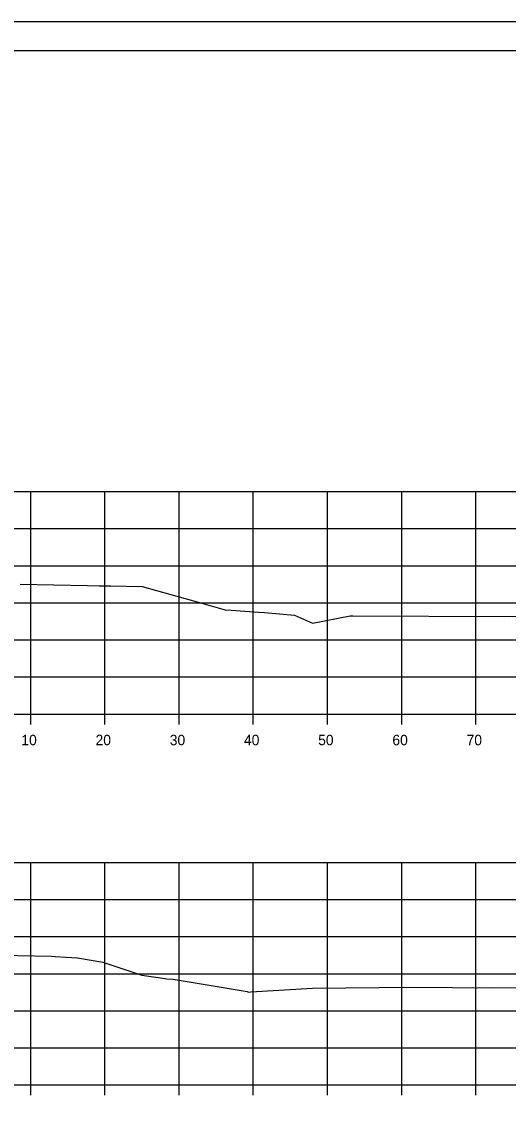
# Model space of a CAD drawing. Extents: x 1368503 to 1373085, y 379840 to 381833.
# Drawn here: x 1372930.9 to 1372996.5, y 380029.5 to 380175 of the extents above; entities that cross this region are included whole.
import ezdxf

# ---------------------------------------------------------------- set-up
doc = ezdxf.new("R2010")
doc.units = 0
for name, color, linetype in [('S_BRIDGE', 7, 'Continuous'), ('S_EDGE_PAVEMENT', 7, 'Continuous'), ('S_MISC_BOUNDARY', 7, 'Continuous'), ('S_PHOTO_CENTERS', 7, 'Continuous'), ('S_PHOTO_NOTES', 7, 'Continuous'), ('S_TRAILS', 7, 'Continuous')]:
    doc.layers.add(name, color=color, linetype=linetype)

msp = doc.modelspace()

# ---------------------------------------------------------------- linework, layer by layer
at = {"layer": 'S_BRIDGE'}
msp.add_line((1372764.08, 380171.07), (1373080.26, 380171.07), dxfattribs=at)
at = {"layer": 'S_EDGE_PAVEMENT'}
for p, q in [((1372782.08, 380081.61), (1373062.08, 380081.61)), ((1372932.08, 380080.21), (1372932.08, 380081.61)), ((1372942.08, 380080.21), (1372942.08, 380081.61)), ((1372952.08, 380080.21), (1372952.08, 380081.61)), ((1372962.08, 380080.21), (1372962.08, 380081.61)), ((1372972.08, 380080.21), (1372972.08, 380081.61)), ((1372982.08, 380080.21), (1372982.08, 380081.61)), ((1372992.08, 380080.21), (1372992.08, 380081.61)), ((1372782.08, 380031.61), (1373062.08, 380031.61)), ((1372932.08, 380030.21), (1372932.08, 380031.61)), ((1372942.08, 380030.21), (1372942.08, 380031.61)), ((1372952.08, 380030.21), (1372952.08, 380031.61)), ((1372962.08, 380030.21), (1372962.08, 380031.61)), ((1372972.08, 380030.21), (1372972.08, 380031.61)), ((1372982.08, 380030.21), (1372982.08, 380031.61)), ((1372992.08, 380030.21), (1372992.08, 380031.61))]:
    msp.add_line(p, q, dxfattribs=at)
at = {"layer": 'S_MISC_BOUNDARY'}
for points in [[(1372930.67, 380099.11), (1372939.72, 380098.94), (1372941.29, 380098.91), (1372942.83, 380098.89), (1372947.09, 380098.81), (1372954.81, 380096.66), (1372958.31, 380095.68), (1372959.1, 380095.62), (1372962.8, 380095.34), (1372963.61, 380095.29), (1372967.63, 380094.95), (1372968.85, 380094.42), (1372970.07, 380093.85), (1372975.13, 380094.84), (1372975.19, 380094.85), (1372975.51, 380094.85), (1372995.94, 380094.78), (1373006.29, 380094.88)], [(1372925.76, 380049.15), (1372934.88, 380048.95), (1372935.37, 380048.93), (1372938.35, 380048.76), (1372938.37, 380048.76), (1372941.8, 380048.17), (1372943.94, 380047.43), (1372947.05, 380046.4), (1372950.2, 380045.98), (1372950.37, 380045.93), (1372951.3, 380045.85), (1372961.24, 380044.2), (1372961.43, 380044.1), (1372961.73, 380044.15), (1372970.04, 380044.64), (1372983.55, 380044.77), (1372994.3, 380044.7), (1373009.62, 380044.74)]]:
    msp.add_lwpolyline(points, dxfattribs=at)
at = {"layer": 'S_PHOTO_CENTERS'}
for p, q in [((1372782.08, 380111.61), (1373062.08, 380111.61)), ((1372932.08, 380081.61), (1372932.08, 380111.61)), ((1372942.08, 380081.61), (1372942.08, 380111.61)), ((1372952.08, 380081.61), (1372952.08, 380111.61)), ((1372962.08, 380081.61), (1372962.08, 380111.61)), ((1372972.08, 380081.61), (1372972.08, 380111.61)), ((1372982.08, 380081.61), (1372982.08, 380111.61)), ((1372992.08, 380081.61), (1372992.08, 380111.61)), ((1372782.08, 380106.61), (1373062.08, 380106.61)), ((1372782.08, 380101.61), (1373062.08, 380101.61)), ((1372782.08, 380096.61), (1373062.08, 380096.61)), ((1372782.08, 380091.61), (1373062.08, 380091.61)), ((1372782.08, 380086.61), (1373062.08, 380086.61)), ((1372782.08, 380081.61), (1373062.08, 380081.61)), ((1372782.08, 380061.61), (1373062.08, 380061.61)), ((1372932.08, 380031.61), (1372932.08, 380061.61)), ((1372942.08, 380031.61), (1372942.08, 380061.61)), ((1372952.08, 380031.61), (1372952.08, 380061.61)), ((1372962.08, 380031.61), (1372962.08, 380061.61)), ((1372972.08, 380031.61), (1372972.08, 380061.61)), ((1372982.08, 380031.61), (1372982.08, 380061.61)), ((1372992.08, 380031.61), (1372992.08, 380061.61)), ((1372782.08, 380056.61), (1373062.08, 380056.61)), ((1372782.08, 380051.61), (1373062.08, 380051.61)), ((1372782.08, 380046.61), (1373062.08, 380046.61)), ((1372782.08, 380041.61), (1373062.08, 380041.61)), ((1372782.08, 380036.61), (1373062.08, 380036.61)), ((1372782.08, 380031.61), (1373062.08, 380031.61))]:
    msp.add_line(p, q, dxfattribs=at)
at = {"layer": 'S_PHOTO_NOTES'}
msp.add_line((1372751.68, 380174.97), (1373085.01, 380174.97), dxfattribs=at)
for points in [[(1372751.67, 380174.97), (1373085.01, 380174.97), (1373085.01, 379961.63), (1372751.67, 379961.63)], [(1372998, 380171.07), (1372998, 380161.19), (1373033.73, 380161.19), (1373033.73, 380158.27), (1373056.93, 380158.27), (1373056.93, 380133.94), (1373080.26, 380133.94), (1373080.26, 379965.61), (1372764.08, 379965.61), (1372764.08, 380171.07)]]:
    msp.add_lwpolyline(points, close=True, dxfattribs=at)

# ---------------------------------------------------------------- texts
at = {"layer": 'S_TRAILS'}
for s, p in [('10', (1372930.82, 380077.41)), ('20', (1372940.82, 380077.41)), ('30', (1372950.82, 380077.41)), ('40', (1372960.82, 380077.41)), ('50', (1372970.82, 380077.41)), ('60', (1372980.82, 380077.41)), ('70', (1372990.82, 380077.41))]:
    msp.add_text(s, height=1.4, dxfattribs=at).set_placement(p)

doc.saveas('drawing.dxf')
